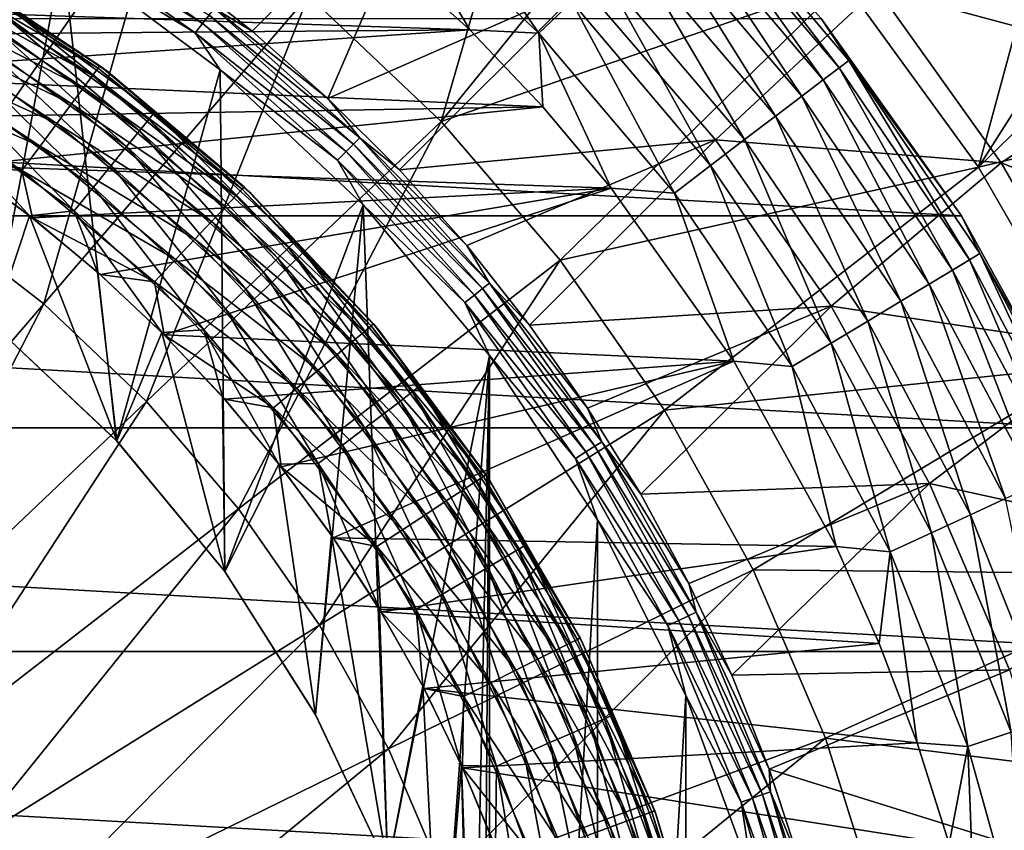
# Model space of a CAD drawing. Header units: metres. Extents: x -99 to 99, y -314 to 25.
# Tile 281 of 303: x 84.71 to 93.83, y 4.95 to 12.46. Entities that reach past the tile are written whole.
import ezdxf

# ---------------------------------------------------------------- set-up
doc = ezdxf.new("R2010")
doc.units = ezdxf.units.M
doc.layers.add('solid_K2442E1000C35', color=7, linetype='CONTINUOUS')

msp = doc.modelspace()

# ---------------------------------------------------------------- linework, layer by layer
at = {"layer": 'solid_K2442E1000C35'}
for points in [[(89.568428, 14.80379, 105.735435), (87.388405, 12.683472, 106.922951), (88.615707, 11.516836, 106.922951)], [(90.932831, 14.372045, 105.46331), (89.568428, 14.80379, 105.735435), (88.615707, 11.516836, 106.922951)], [(86.04937, 13.719959, 106.922951), (84.61235, 14.61566, 106.922951), (83.89888, 10.630264, 108.093414)], [(92.349892, 12.805731, 105.459549), (90.932831, 14.372045, 105.46331), (88.615707, 11.516836, 106.922951)], [(88.572563, 14.062857, 67.748955), (86.865761, 12.353462, 61.214134), (86.129936, 12.935276, 61.214134)], [(88.572563, 14.062857, 67.748955), (87.566505, 11.729849, 61.214134), (86.865761, 12.353462, 61.214134)], [(88.572563, 14.062857, 67.748955), (89.933342, 12.769343, 67.748955), (87.566505, 11.729849, 61.214134)], [(83.533257, 13.994102, 60.900002), (85.110855, 13.082615, 60.900002), (84.467812, 9.6314, 60.900002)], [(88.383072, 13.989836, -0.150918), (88.110306, 13.668706, -0.037981), (89.520088, 12.333285, -0.037981)], [(89.825981, 12.62304, -0.150918), (88.383072, 13.989836, -0.150918), (89.520088, 12.333285, -0.037981)], [(93.903534, 13.850368, 81.179062), (95.188774, 12.061819, 81.183411), (92.654251, 12.744059, 74.414452)], [(86.04937, 13.719959, 106.922951), (83.89888, 10.630264, 108.093414), (84.936363, 9.827191, 108.093414)], [(87.388405, 12.683472, 106.922951), (86.04937, 13.719959, 106.922951), (84.936363, 9.827191, 108.093414)], [(90.992722, 13.728233, -2.068888), (90.911102, 13.650921, -1.64741), (92.302544, 12.012784, -1.64741)], [(92.392044, 12.080819, -2.068888), (92.136627, 12.469796, -2.5), (90.992722, 13.728233, -2.068888)], [(92.392044, 12.080819, -2.068888), (90.992722, 13.728233, -2.068888), (92.302544, 12.012784, -1.64741)], [(94.303764, 13.715619, 104.464394), (92.349892, 12.805731, 105.459549), (93.593513, 11.091327, 105.459549)], [(95.206985, 13.634021, 104.118866), (94.303764, 13.715619, 104.464394), (93.593513, 11.091327, 105.459549)], [(88.883133, 12.365596), (87.419357, 13.675434), (81.291344, 12.621129)], [(88.110306, 13.668706, -0.037981), (87.419357, 13.675434), (88.883133, 12.365596)], [(89.520088, 12.333285, -0.037981), (88.110306, 13.668706, -0.037981), (88.883133, 12.365596)], [(90.911102, 13.650921, -1.64741), (90.777542, 13.524404, -1.25189), (92.15609, 11.901449, -1.25189)], [(92.302544, 12.012784, -1.64741), (90.911102, 13.650921, -1.64741), (92.15609, 11.901449, -1.25189)], [(96.168594, 13.590055, 103.714195), (95.206985, 13.634021, 104.118866), (93.593513, 11.091327, 105.459549)], [(97.204048, 11.953486, 103.714195), (96.168594, 13.590055, 103.714195), (93.593513, 11.091327, 105.459549)], [(90.777542, 13.524404, -1.25189), (90.5961, 13.352532, -0.894368), (91.95713, 11.750203, -0.894368)], [(92.15609, 11.901449, -1.25189), (90.777542, 13.524404, -1.25189), (91.95713, 11.750203, -0.894368)], [(84.954689, 13.455564, 60.955631), (86.408073, 12.424333, 60.955631), (84.895454, 13.361295, 60.914093)], [(86.469421, 12.501255, 61.022266), (86.408073, 12.424333, 60.955631), (84.954689, 13.455564, 60.955631)], [(84.895454, 13.361295, 60.914093), (86.338661, 12.337289, 60.914093), (85.110855, 13.082615, 60.900002)], [(86.408073, 12.424333, 60.955631), (86.338661, 12.337289, 60.914093), (84.895454, 13.361295, 60.914093)], [(90.5961, 13.352532, -0.894368), (90.372299, 13.140542, -0.585731), (91.711723, 11.563652, -0.585731)], [(91.95713, 11.750203, -0.894368), (90.5961, 13.352532, -0.894368), (91.711723, 11.563652, -0.585731)], [(90.372299, 13.140542, -0.585731), (90.112961, 12.894884, -0.335373), (91.427345, 11.347474, -0.335373)], [(91.711723, 11.563652, -0.585731), (90.372299, 13.140542, -0.585731), (91.427345, 11.347474, -0.335373)], [(85.110855, 13.082615, 60.900002), (85.612099, 8.556839, 60.900002), (84.467812, 9.6314, 60.900002)], [(85.110855, 13.082615, 60.900002), (86.571686, 11.994281, 60.900002), (85.612099, 8.556839, 60.900002)], [(86.338661, 12.337289, 60.914093), (86.571686, 11.994281, 60.900002), (85.110855, 13.082615, 60.900002)], [(83.985588, 12.965421, 1.207365), (85.44017, 12.008729, 1.207365), (83.942856, 12.8914, 0.925703)], [(83.985588, 12.965421, 1.207365), (84, 12.990381, 1.5), (85.457382, 12.031848, 1.5)], [(83.985588, 12.965421, 1.207365), (85.457382, 12.031848, 1.5), (85.44017, 12.008729, 1.207365)], [(84.097511, 12.933591, 58), (85.457382, 12.031848, 1.5), (84, 12.990381, 1.5)], [(83.942856, 12.8914, 0.925703), (85.38913, 11.94017, 0.925703), (83.873436, 12.771171, 0.666155)], [(85.44017, 12.008729, 1.207365), (85.38913, 11.94017, 0.925703), (83.942856, 12.8914, 0.925703)], [(84.097511, 12.933591, 58), (85.537636, 11.97168, 58), (85.457382, 12.031848, 1.5)], [(84.529228, 12.636376, 58.290897), (85.537636, 11.97168, 58), (84.097511, 12.933591, 58)], [(86.519226, 12.563711, 61.110237), (86.129936, 12.935276, 61.214134), (86.865761, 12.353462, 61.214134)], [(90.112961, 12.894884, -0.335373), (89.825981, 12.62304, -0.150918), (91.112656, 11.108252, -0.150918)], [(91.427345, 11.347474, -0.335373), (90.112961, 12.894884, -0.335373), (91.112656, 11.108252, -0.150918)], [(83.873436, 12.771171, 0.666155), (85.306221, 11.828812, 0.666155), (83.780014, 12.609361, 0.438715)], [(85.38913, 11.94017, 0.925703), (85.306221, 11.828812, 0.666155), (83.873436, 12.771171, 0.666155)], [(89.933342, 12.769343, 67.748955), (88.229813, 11.066545, 61.214134), (87.566505, 11.729849, 61.214134)], [(89.933342, 12.769343, 67.748955), (91.156273, 11.344799, 67.748955), (88.229813, 11.066545, 61.214134)], [(92.349892, 12.805731, 105.459549), (88.615707, 11.516836, 106.922951), (89.718681, 10.232021, 106.922951)], [(93.593513, 11.091327, 105.459549), (92.349892, 12.805731, 105.459549), (89.718681, 10.232021, 106.922951)], [(92.654251, 12.744059, 74.414452), (91.156273, 11.344799, 67.748955), (89.933342, 12.769343, 67.748955)], [(87.388405, 12.683472, 106.922951), (84.936363, 9.827191, 108.093414), (85.887283, 8.923278, 108.093414)], [(88.615707, 11.516836, 106.922951), (87.388405, 12.683472, 106.922951), (85.887283, 8.923278, 108.093414)], [(92.654251, 12.744059, 74.414452), (93.803917, 11.133076, 74.414452), (91.156273, 11.344799, 67.748955)], [(95.188774, 12.061819, 81.183411), (93.803917, 11.133076, 74.414452), (92.654251, 12.744059, 74.414452)], [(88.883133, 12.365596), (81.291344, 12.621129), (82.045319, 12.308506)], [(83.780014, 12.609361, 0.438715), (85.194649, 11.678942, 0.438715), (83.666191, 12.412201, 0.252141)], [(85.306221, 11.828812, 0.666155), (85.194649, 11.678942, 0.438715), (83.780014, 12.609361, 0.438715)], [(84.483566, 12.564517, 58.572662), (85.909599, 11.535333, 58.572662), (84.529228, 12.636376, 58.290897)], [(84.529228, 12.636376, 58.290897), (85.963417, 11.601306, 58.290897), (85.537636, 11.97168, 58)], [(85.909599, 11.535333, 58.572662), (85.963417, 11.601306, 58.290897), (84.529228, 12.636376, 58.290897)], [(89.825981, 12.62304, -0.150918), (89.520088, 12.333285, -0.037981), (90.777229, 10.853268, -0.037981)], [(91.112656, 11.108252, -0.150918), (89.825981, 12.62304, -0.150918), (90.777229, 10.853268, -0.037981)], [(84.409279, 12.447599, 58.832375), (85.822037, 11.427992, 58.832375), (84.483566, 12.564517, 58.572662)], [(85.822037, 11.427992, 58.832375), (85.909599, 11.535333, 58.572662), (84.483566, 12.564517, 58.572662)], [(86.469421, 12.501255, 61.022266), (87.806427, 11.306429, 61.022266), (86.408073, 12.424333, 60.955631)], [(86.519226, 12.563711, 61.110237), (87.862915, 11.362916, 61.110237), (86.469421, 12.501255, 61.022266)], [(87.862915, 11.362916, 61.110237), (87.806427, 11.306429, 61.022266), (86.469421, 12.501255, 61.022266)], [(86.519226, 12.563711, 61.110237), (86.865761, 12.353462, 61.214134), (87.566505, 11.729849, 61.214134)], [(86.519226, 12.563711, 61.110237), (87.566505, 11.729849, 61.214134), (87.862915, 11.362916, 61.110237)], [(59.565697, 10.640945, -4), (60.863178, 12.469543, -4), (93.434303, 10.640945, -4)], [(60.863178, 12.469543, -4), (92.136826, 12.469543, -4), (93.434303, 10.640945, -4)], [(83.666191, 12.412201, 0.252141), (85.058701, 11.496331, 0.252141), (83.536331, 12.187284, 0.113618)], [(85.194649, 11.678942, 0.438715), (85.058701, 11.496331, 0.252141), (83.666191, 12.412201, 0.252141)], [(84.309219, 12.290126, 59.060036), (85.704102, 11.283418, 59.060036), (84.409279, 12.447599, 58.832375)], [(85.704102, 11.283418, 59.060036), (85.822037, 11.427992, 58.832375), (84.409279, 12.447599, 58.832375)], [(86.408073, 12.424333, 60.955631), (87.736862, 11.236858, 60.955631), (86.338661, 12.337289, 60.914093)], [(87.806427, 11.306429, 61.022266), (87.736862, 11.236858, 60.955631), (86.408073, 12.424333, 60.955631)], [(92.136627, 12.469796, -2.5), (93.434486, 10.640641, -2.5), (92.136826, 12.469543, -4)], [(92.392044, 12.080819, -2.068888), (93.434486, 10.640641, -2.5), (92.136627, 12.469796, -2.5)], [(93.434486, 10.640641, -2.5), (93.434303, 10.640945, -4), (92.136826, 12.469543, -4)], [(88.883133, 12.365596), (82.045319, 12.308506), (82.77903, 11.950884)], [(89.557762, 11.650953), (88.883133, 12.365596), (82.77903, 11.950884)], [(86.338661, 12.337289, 60.914093), (87.658134, 11.158134, 60.914093), (86.571686, 11.994281, 60.900002)], [(87.736862, 11.236858, 60.955631), (87.658134, 11.158134, 60.914093), (86.338661, 12.337289, 60.914093)], [(89.520088, 12.333285, -0.037981), (88.883133, 12.365596), (89.557762, 11.650953)], [(89.520088, 12.333285, -0.037981), (89.557762, 11.650953), (90.191238, 10.899543)], [(90.777229, 10.853268, -0.037981), (89.520088, 12.333285, -0.037981), (90.191238, 10.899543)], [(84.187241, 12.09816, 59.246876), (85.560341, 11.107176, 59.246876), (84.309219, 12.290126, 59.060036)], [(85.560341, 11.107176, 59.246876), (85.704102, 11.283418, 59.060036), (84.309219, 12.290126, 59.060036)], [(83.536331, 12.187284, 0.113618), (84.90361, 11.288011, 0.113618), (83.395454, 11.943272, 0.028478)], [(85.058701, 11.496331, 0.252141), (84.90361, 11.288011, 0.113618), (83.536331, 12.187284, 0.113618)], [(84.048042, 11.879093, 59.385708), (85.396286, 10.906054, 59.385708), (84.187241, 12.09816, 59.246876)], [(85.396286, 10.906054, 59.385708), (85.560341, 11.107176, 59.246876), (84.187241, 12.09816, 59.246876)], [(92.392044, 12.080819, -2.068888), (92.302544, 12.012784, -1.64741), (93.50872, 10.233809, -1.64741)], [(93.605049, 10.291769, -2.068888), (93.434486, 10.640641, -2.5), (92.392044, 12.080819, -2.068888)], [(93.605049, 10.291769, -2.068888), (92.392044, 12.080819, -2.068888), (93.50872, 10.233809, -1.64741)], [(95.188774, 12.061819, 81.183411), (96.29026, 10.153987, 81.183411), (93.803917, 11.133076, 74.414452)], [(89.557762, 11.650953), (82.77903, 11.950884), (83.489777, 11.549583)], [(85.44017, 12.008729, 1.207365), (86.773842, 10.88964, 1.207365), (85.38913, 11.94017, 0.925703)], [(85.44017, 12.008729, 1.207365), (85.457382, 12.031848, 1.5), (86.793625, 10.910604, 1.5)], [(85.44017, 12.008729, 1.207365), (86.793625, 10.910604, 1.5), (86.773842, 10.88964, 1.207365)], [(85.537636, 11.97168, 58), (86.793625, 10.910604, 1.5), (85.457382, 12.031848, 1.5)], [(85.537636, 11.97168, 58), (86.857292, 10.850186, 58), (86.793625, 10.910604, 1.5)], [(85.963417, 11.601306, 58.290897), (86.857292, 10.850186, 58), (85.537636, 11.97168, 58)], [(86.571686, 11.994281, 60.900002), (86.612694, 7.347335, 60.900002), (85.612099, 8.556839, 60.900002)], [(86.571686, 11.994281, 60.900002), (87.896034, 10.743937, 60.900002), (86.612694, 7.347335, 60.900002)], [(87.658134, 11.158134, 60.914093), (87.896034, 10.743937, 60.900002), (86.571686, 11.994281, 60.900002)], [(92.302544, 12.012784, -1.64741), (92.15609, 11.901449, -1.25189), (93.351082, 10.138961, -1.25189)], [(93.50872, 10.233809, -1.64741), (92.302544, 12.012784, -1.64741), (93.351082, 10.138961, -1.25189)], [(97.204048, 11.953486, 103.714195), (93.593513, 11.091327, 105.459549), (94.652466, 9.257094, 105.459549)], [(83.395454, 11.943272, 0.028478), (84.735359, 11.062002, 0.028478), (83.489777, 11.549583)], [(84.90361, 11.288011, 0.113618), (84.735359, 11.062002, 0.028478), (83.395454, 11.943272, 0.028478)], [(84.048042, 11.879093, 59.385708), (83.896988, 11.641362, 59.47118), (85.218246, 10.687795, 59.47118)], [(84.048042, 11.879093, 59.385708), (85.218246, 10.687795, 59.47118), (85.396286, 10.906054, 59.385708)], [(85.38913, 11.94017, 0.925703), (86.715195, 10.827471, 0.925703), (85.306221, 11.828812, 0.666155)], [(86.773842, 10.88964, 1.207365), (86.715195, 10.827471, 0.925703), (85.38913, 11.94017, 0.925703)], [(92.15609, 11.901449, -1.25189), (91.95713, 11.750203, -0.894368), (93.13694, 10.010114, -0.894368)], [(93.351082, 10.138961, -1.25189), (92.15609, 11.901449, -1.25189), (93.13694, 10.010114, -0.894368)], [(85.306221, 11.828812, 0.666155), (86.619919, 10.72649, 0.666155), (85.194649, 11.678942, 0.438715)], [(86.715195, 10.827471, 0.925703), (86.619919, 10.72649, 0.666155), (85.306221, 11.828812, 0.666155)], [(85.194649, 11.678942, 0.438715), (86.491699, 10.590586, 0.438715), (85.058701, 11.496331, 0.252141)], [(86.619919, 10.72649, 0.666155), (86.491699, 10.590586, 0.438715), (85.194649, 11.678942, 0.438715)], [(87.862915, 11.362916, 61.110237), (87.566505, 11.729849, 61.214134), (88.229813, 11.066545, 61.214134)], [(91.95713, 11.750203, -0.894368), (91.711723, 11.563652, -0.585731), (92.872803, 9.851189, -0.585731)], [(93.13694, 10.010114, -0.894368), (91.95713, 11.750203, -0.894368), (92.872803, 9.851189, -0.585731)], [(89.557762, 11.650953), (83.489777, 11.549583), (84.174942, 11.106088)], [(83.896988, 11.641362, 59.47118), (84.145447, 11.126414, 59.5), (84.804695, 10.643396, 59.5)], [(85.218246, 10.687795, 59.47118), (83.896988, 11.641362, 59.47118), (84.804695, 10.643396, 59.5)], [(90.191238, 10.899543), (89.557762, 11.650953), (84.174942, 11.106088)], [(85.909599, 11.535333, 58.572662), (87.204308, 10.345158, 58.572662), (85.963417, 11.601306, 58.290897)], [(85.963417, 11.601306, 58.290897), (87.265526, 10.404324, 58.290897), (86.857292, 10.850186, 58)], [(87.204308, 10.345158, 58.572662), (87.265526, 10.404324, 58.290897), (85.963417, 11.601306, 58.290897)], [(84.735359, 11.062002, 0.028478), (84.174942, 11.106088), (83.489777, 11.549583)], [(85.058701, 11.496331, 0.252141), (86.335472, 10.424993, 0.252141), (84.90361, 11.288011, 0.113618)], [(86.491699, 10.590586, 0.438715), (86.335472, 10.424993, 0.252141), (85.058701, 11.496331, 0.252141)], [(85.822037, 11.427992, 58.832375), (87.104698, 10.248892, 58.832375), (85.909599, 11.535333, 58.572662)], [(88.615707, 11.516836, 106.922951), (85.887283, 8.923278, 108.093414), (86.741875, 7.9278, 108.093414)], [(87.104698, 10.248892, 58.832375), (87.204308, 10.345158, 58.572662), (85.909599, 11.535333, 58.572662)], [(89.718681, 10.232021, 106.922951), (88.615707, 11.516836, 106.922951), (86.741875, 7.9278, 108.093414)], [(91.711723, 11.563652, -0.585731), (91.427345, 11.347474, -0.335373), (92.566719, 9.667025, -0.335373)], [(92.872803, 9.851189, -0.585731), (91.711723, 11.563652, -0.585731), (92.566719, 9.667025, -0.335373)], [(85.704102, 11.283418, 59.060036), (86.970535, 10.119234, 59.060036), (85.822037, 11.427992, 58.832375)], [(86.970535, 10.119234, 59.060036), (87.104698, 10.248892, 58.832375), (85.822037, 11.427992, 58.832375)], [(87.806427, 11.306429, 61.022266), (89.001251, 9.969419, 61.022266), (87.736862, 11.236858, 60.955631)], [(87.862915, 11.362916, 61.110237), (89.063713, 10.019225, 61.110237), (87.806427, 11.306429, 61.022266)], [(89.063713, 10.019225, 61.110237), (89.001251, 9.969419, 61.022266), (87.806427, 11.306429, 61.022266)], [(87.862915, 11.362916, 61.110237), (88.229813, 11.066545, 61.214134), (88.853432, 10.365794, 61.214134)], [(87.862915, 11.362916, 61.110237), (88.853432, 10.365794, 61.214134), (89.063713, 10.019225, 61.110237)], [(91.156273, 11.344799, 67.748955), (88.853432, 10.365794, 61.214134), (88.229813, 11.066545, 61.214134)], [(91.156273, 11.344799, 67.748955), (89.435249, 9.629967, 61.214134), (88.853432, 10.365794, 61.214134)], [(91.156273, 11.344799, 67.748955), (92.228813, 9.803843, 67.748955), (89.435249, 9.629967, 61.214134)], [(91.427345, 11.347474, -0.335373), (91.112656, 11.108252, -0.150918), (92.228004, 9.463228, -0.150918)], [(93.803917, 11.133076, 74.414452), (92.228813, 9.803843, 67.748955), (91.156273, 11.344799, 67.748955)], [(92.566719, 9.667025, -0.335373), (91.427345, 11.347474, -0.335373), (92.228004, 9.463228, -0.150918)], [(84.90361, 11.288011, 0.113618), (86.157249, 10.236085, 0.113618), (84.735359, 11.062002, 0.028478)], [(86.335472, 10.424993, 0.252141), (86.157249, 10.236085, 0.113618), (84.90361, 11.288011, 0.113618)], [(85.560341, 11.107176, 59.246876), (86.806992, 9.961176, 59.246876), (85.704102, 11.283418, 59.060036)], [(86.806992, 9.961176, 59.246876), (86.970535, 10.119234, 59.060036), (85.704102, 11.283418, 59.060036)], [(87.736862, 11.236858, 60.955631), (88.924332, 9.908074, 60.955631), (87.658134, 11.158134, 60.914093)], [(89.001251, 9.969419, 61.022266), (88.924332, 9.908074, 60.955631), (87.736862, 11.236858, 60.955631)], [(84.467545, 9.631625, 59.5), (84.804695, 10.643396, 59.5), (84.145447, 11.126414, 59.5)], [(87.658134, 11.158134, 60.914093), (88.837288, 9.838659, 60.914093), (87.896034, 10.743937, 60.900002)], [(88.924332, 9.908074, 60.955631), (88.837288, 9.838659, 60.914093), (87.658134, 11.158134, 60.914093)], [(93.803917, 11.133076, 74.414452), (94.793488, 9.419091, 74.414452), (92.228813, 9.803843, 67.748955)], [(96.29026, 10.153987, 81.183411), (94.793488, 9.419091, 74.414452), (93.803917, 11.133076, 74.414452)], [(84.735359, 11.062002, 0.028478), (84.832031, 10.622015), (84.174942, 11.106088)], [(90.191238, 10.899543), (84.174942, 11.106088), (84.832031, 10.622015)], [(84.735359, 11.062002, 0.028478), (85.96389, 10.031138, 0.028478), (84.832031, 10.622015)], [(86.157249, 10.236085, 0.113618), (85.96389, 10.031138, 0.028478), (84.735359, 11.062002, 0.028478)], [(85.396286, 10.906054, 59.385708), (86.620361, 9.780805, 59.385708), (85.560341, 11.107176, 59.246876)], [(86.620361, 9.780805, 59.385708), (86.806992, 9.961176, 59.246876), (85.560341, 11.107176, 59.246876)], [(93.593513, 11.091327, 105.459549), (89.718681, 10.232021, 106.922951), (90.68602, 8.842212, 106.922951)], [(94.652466, 9.257094, 105.459549), (93.593513, 11.091327, 105.459549), (90.68602, 8.842212, 106.922951)], [(91.112656, 11.108252, -0.150918), (90.777229, 10.853268, -0.037981), (91.866982, 9.246005, -0.037981)], [(92.228004, 9.463228, -0.150918), (91.112656, 11.108252, -0.150918), (91.866982, 9.246005, -0.037981)], [(90.191238, 10.899543), (84.832031, 10.622015), (85.45871, 10.099086)], [(85.396286, 10.906054, 59.385708), (85.218246, 10.687795, 59.47118), (86.417824, 9.585065, 59.47118)], [(85.396286, 10.906054, 59.385708), (86.417824, 9.585065, 59.47118), (86.620361, 9.780805, 59.385708)], [(90.191238, 10.899543), (85.45871, 10.099086), (86.052734, 9.539145)], [(91.326279, 9.296844), (90.191238, 10.899543), (86.052734, 9.539145)], [(86.773842, 10.88964, 1.207365), (87.96859, 9.623287, 1.207365), (86.715195, 10.827471, 0.925703)], [(86.773842, 10.88964, 1.207365), (86.793625, 10.910604, 1.5), (87.990669, 9.641814, 1.5)], [(86.773842, 10.88964, 1.207365), (87.990669, 9.641814, 1.5), (87.96859, 9.623287, 1.207365)], [(86.857292, 10.850186, 58), (87.990669, 9.641814, 1.5), (86.793625, 10.910604, 1.5)], [(90.777229, 10.853268, -0.037981), (90.191238, 10.899543), (91.326279, 9.296844)], [(91.866982, 9.246005, -0.037981), (90.777229, 10.853268, -0.037981), (91.326279, 9.296844)], [(86.715195, 10.827471, 0.925703), (87.903114, 9.568348, 0.925703), (86.619919, 10.72649, 0.666155)], [(87.96859, 9.623287, 1.207365), (87.903114, 9.568348, 0.925703), (86.715195, 10.827471, 0.925703)], [(86.857292, 10.850186, 58), (88.038879, 9.584063, 58), (87.990669, 9.641814, 1.5)], [(87.265526, 10.404324, 58.290897), (88.038879, 9.584063, 58), (86.857292, 10.850186, 58)], [(85.218246, 10.687795, 59.47118), (84.804695, 10.643396, 59.5), (85.433502, 10.121382, 59.5)], [(85.218246, 10.687795, 59.47118), (85.433502, 10.121382, 59.5), (86.029564, 9.56228, 59.5)], [(86.417824, 9.585065, 59.47118), (85.218246, 10.687795, 59.47118), (86.029564, 9.56228, 59.5)], [(86.619919, 10.72649, 0.666155), (87.796761, 9.47911, 0.666155), (86.491699, 10.590586, 0.438715)], [(87.896034, 10.743937, 60.900002), (87.453812, 6.021959, 60.900002), (86.612694, 7.347335, 60.900002)], [(87.903114, 9.568348, 0.925703), (87.796761, 9.47911, 0.666155), (86.619919, 10.72649, 0.666155)], [(87.896034, 10.743937, 60.900002), (88.122185, 4.601607, 60.900002), (87.453812, 6.021959, 60.900002)], [(87.896034, 10.743937, 60.900002), (89.066048, 9.348589, 60.900002), (88.122185, 4.601607, 60.900002)], [(88.837288, 9.838659, 60.914093), (89.066048, 9.348589, 60.900002), (87.896034, 10.743937, 60.900002)], [(58.480408, 8.677193, -4), (59.565697, 10.640945, -4), (94.519592, 8.677193, -4)], [(59.565697, 10.640945, -4), (93.434303, 10.640945, -4), (94.519592, 8.677193, -4)], [(84.936363, 9.827191, 108.093414), (83.89888, 10.630264, 108.093414), (82.431885, 6.909821, 108.963676)], [(84.467545, 9.631625, 59.5), (85.612389, 8.556534, 59.5), (84.804695, 10.643396, 59.5)], [(85.612389, 8.556534, 59.5), (85.433502, 10.121382, 59.5), (84.804695, 10.643396, 59.5)], [(85.96389, 10.031138, 0.028478), (85.45871, 10.099086), (84.832031, 10.622015)], [(86.491699, 10.590586, 0.438715), (87.653633, 9.35901, 0.438715), (86.335472, 10.424993, 0.252141)], [(87.796761, 9.47911, 0.666155), (87.653633, 9.35901, 0.438715), (86.491699, 10.590586, 0.438715)], [(94.519379, 8.677675, -2.5), (94.519592, 8.677193, -4), (93.434303, 10.640945, -4)], [(93.434486, 10.640641, -2.5), (94.519379, 8.677675, -2.5), (93.434303, 10.640945, -4)], [(93.605049, 10.291769, -2.068888), (94.519379, 8.677675, -2.5), (93.434486, 10.640641, -2.5)], [(86.335472, 10.424993, 0.252141), (87.47924, 9.212673, 0.252141), (86.157249, 10.236085, 0.113618)], [(87.653633, 9.35901, 0.438715), (87.47924, 9.212673, 0.252141), (86.335472, 10.424993, 0.252141)], [(87.204308, 10.345158, 58.572662), (88.349617, 9.010602, 58.572662), (87.265526, 10.404324, 58.290897)], [(87.265526, 10.404324, 58.290897), (88.417389, 9.062136, 58.290897), (88.038879, 9.584063, 58)], [(88.349617, 9.010602, 58.572662), (88.417389, 9.062136, 58.290897), (87.265526, 10.404324, 58.290897)], [(87.104698, 10.248892, 58.832375), (88.239349, 8.926755, 58.832375), (87.204308, 10.345158, 58.572662)], [(88.239349, 8.926755, 58.832375), (88.349617, 9.010602, 58.572662), (87.204308, 10.345158, 58.572662)], [(89.063713, 10.019225, 61.110237), (88.853432, 10.365794, 61.214134), (89.435249, 9.629967, 61.214134)], [(86.157249, 10.236085, 0.113618), (87.280289, 9.045734, 0.113618), (85.96389, 10.031138, 0.028478)], [(87.47924, 9.212673, 0.252141), (87.280289, 9.045734, 0.113618), (86.157249, 10.236085, 0.113618)], [(89.718681, 10.232021, 106.922951), (86.741875, 7.9278, 108.093414), (87.491364, 6.850972, 108.093414)], [(86.970535, 10.119234, 59.060036), (88.090843, 8.813823, 59.060036), (87.104698, 10.248892, 58.832375)], [(88.090843, 8.813823, 59.060036), (88.239349, 8.926755, 58.832375), (87.104698, 10.248892, 58.832375)], [(90.68602, 8.842212, 106.922951), (89.718681, 10.232021, 106.922951), (87.491364, 6.850972, 108.093414)], [(93.50872, 10.233809, -1.64741), (93.351082, 10.138961, -1.25189), (94.348518, 8.257604, -1.25189)], [(93.605049, 10.291769, -2.068888), (93.50872, 10.233809, -1.64741), (94.515488, 8.334851, -1.64741)], [(94.515488, 8.334851, -1.64741), (93.50872, 10.233809, -1.64741), (94.348518, 8.257604, -1.25189)], [(94.617516, 8.382056, -2.068888), (94.519379, 8.677675, -2.5), (93.605049, 10.291769, -2.068888)], [(94.617516, 8.382056, -2.068888), (93.605049, 10.291769, -2.068888), (94.515488, 8.334851, -1.64741)], [(85.612389, 8.556534, 59.5), (86.029564, 9.56228, 59.5), (85.433502, 10.121382, 59.5)], [(93.351082, 10.138961, -1.25189), (93.13694, 10.010114, -0.894368), (94.121696, 8.152664, -0.894368)], [(94.348518, 8.257604, -1.25189), (93.351082, 10.138961, -1.25189), (94.121696, 8.152664, -0.894368)], [(85.96389, 10.031138, 0.028478), (86.052734, 9.539145), (85.45871, 10.099086)], [(85.96389, 10.031138, 0.028478), (87.064445, 8.864621, 0.028478), (86.052734, 9.539145)], [(87.280289, 9.045734, 0.113618), (87.064445, 8.864621, 0.028478), (85.96389, 10.031138, 0.028478)], [(86.806992, 9.961176, 59.246876), (87.909798, 8.676155, 59.246876), (86.970535, 10.119234, 59.060036)], [(87.909798, 8.676155, 59.246876), (88.090843, 8.813823, 59.060036), (86.970535, 10.119234, 59.060036)], [(86.620361, 9.780805, 59.385708), (87.703194, 8.519052, 59.385708), (86.806992, 9.961176, 59.246876)], [(87.703194, 8.519052, 59.385708), (87.909798, 8.676155, 59.246876), (86.806992, 9.961176, 59.246876)], [(89.001251, 9.969419, 61.022266), (90.038872, 8.507036, 61.022266), (88.924332, 9.908074, 60.955631)], [(89.063713, 10.019225, 61.110237), (90.106514, 8.549537, 61.110237), (89.001251, 9.969419, 61.022266)], [(90.106514, 8.549537, 61.110237), (90.038872, 8.507036, 61.022266), (89.001251, 9.969419, 61.022266)], [(89.063713, 10.019225, 61.110237), (89.435249, 9.629967, 61.214134), (89.973305, 8.861551, 61.214134)], [(89.063713, 10.019225, 61.110237), (89.973305, 8.861551, 61.214134), (90.106514, 8.549537, 61.110237)], [(93.13694, 10.010114, -0.894368), (92.872803, 9.851189, -0.585731), (93.841927, 8.023229, -0.585731)], [(94.121696, 8.152664, -0.894368), (93.13694, 10.010114, -0.894368), (93.841927, 8.023229, -0.585731)], [(88.924332, 9.908074, 60.955631), (89.955566, 8.454691, 60.955631), (88.837288, 9.838659, 60.914093)], [(90.038872, 8.507036, 61.022266), (89.955566, 8.454691, 60.955631), (88.924332, 9.908074, 60.955631)], [(92.872803, 9.851189, -0.585731), (92.566719, 9.667025, -0.335373), (93.517723, 7.873238, -0.335373)], [(93.841927, 8.023229, -0.585731), (92.872803, 9.851189, -0.585731), (93.517723, 7.873238, -0.335373)], [(84.936363, 9.827191, 108.093414), (82.431885, 6.909821, 108.963676), (83.10051, 6.27425, 108.963676)], [(85.887283, 8.923278, 108.093414), (84.936363, 9.827191, 108.093414), (83.10051, 6.27425, 108.963676)], [(86.620361, 9.780805, 59.385708), (86.417824, 9.585065, 59.47118), (87.478989, 8.348563, 59.47118)], [(86.620361, 9.780805, 59.385708), (87.478989, 8.348563, 59.47118), (87.703194, 8.519052, 59.385708)], [(88.837288, 9.838659, 60.914093), (89.861298, 8.395458, 60.914093), (89.066048, 9.348589, 60.900002)], [(89.955566, 8.454691, 60.955631), (89.861298, 8.395458, 60.914093), (88.837288, 9.838659, 60.914093)], [(92.228813, 9.803843, 67.748955), (89.973305, 8.861551, 61.214134), (89.435249, 9.629967, 61.214134)], [(92.228813, 9.803843, 67.748955), (90.465767, 8.06315, 61.214134), (89.973305, 8.861551, 61.214134)], [(92.228813, 9.803843, 67.748955), (93.139946, 8.162285, 67.748955), (90.465767, 8.06315, 61.214134)], [(94.793488, 9.419091, 74.414452), (93.139946, 8.162285, 67.748955), (92.228813, 9.803843, 67.748955)], [(92.566719, 9.667025, -0.335373), (92.228004, 9.463228, -0.150918), (93.158966, 7.707258, -0.150918)], [(93.517723, 7.873238, -0.335373), (92.566719, 9.667025, -0.335373), (93.158966, 7.707258, -0.150918)], [(85.612099, 8.556839, 60.900002), (85.612389, 8.556534, 59.5), (84.467545, 9.631625, 59.5)], [(84.467812, 9.6314, 60.900002), (85.612099, 8.556839, 60.900002), (84.467545, 9.631625, 59.5)], [(86.417824, 9.585065, 59.47118), (86.029564, 9.56228, 59.5), (86.590706, 8.968142, 59.5)], [(86.417824, 9.585065, 59.47118), (86.590706, 8.968142, 59.5), (87.114861, 8.34114, 59.5)], [(87.478989, 8.348563, 59.47118), (86.417824, 9.585065, 59.47118), (87.114861, 8.34114, 59.5)], [(87.96859, 9.623287, 1.207365), (89.00824, 8.226797, 1.207365), (87.903114, 9.568348, 0.925703)], [(87.96859, 9.623287, 1.207365), (87.990669, 9.641814, 1.5), (89.032318, 8.242635, 1.5)], [(87.96859, 9.623287, 1.207365), (89.032318, 8.242635, 1.5), (89.00824, 8.226797, 1.207365)], [(88.038879, 9.584063, 58), (89.032318, 8.242635, 1.5), (87.990669, 9.641814, 1.5)], [(88.038879, 9.584063, 58), (89.066658, 8.190184, 58), (89.032318, 8.242635, 1.5)], [(88.417389, 9.062136, 58.290897), (89.066658, 8.190184, 58), (88.038879, 9.584063, 58)], [(85.612389, 8.556534, 59.5), (86.612473, 7.347654, 59.5), (86.029564, 9.56228, 59.5)], [(86.612473, 7.347654, 59.5), (86.590706, 8.968142, 59.5), (86.029564, 9.56228, 59.5)], [(87.064445, 8.864621, 0.028478), (86.611931, 8.944202), (86.052734, 9.539145)], [(91.326279, 9.296844), (86.052734, 9.539145), (86.611931, 8.944202)], [(87.903114, 9.568348, 0.925703), (88.936829, 8.17983, 0.925703), (87.796761, 9.47911, 0.666155)], [(89.00824, 8.226797, 1.207365), (88.936829, 8.17983, 0.925703), (87.903114, 9.568348, 0.925703)], [(87.796761, 9.47911, 0.666155), (88.820839, 8.103541, 0.666155), (87.653633, 9.35901, 0.438715)], [(88.936829, 8.17983, 0.925703), (88.820839, 8.103541, 0.666155), (87.796761, 9.47911, 0.666155)], [(92.228004, 9.463228, -0.150918), (91.866982, 9.246005, -0.037981), (92.776566, 7.530342, -0.037981)], [(93.158966, 7.707258, -0.150918), (92.228004, 9.463228, -0.150918), (92.776566, 7.530342, -0.037981)], [(94.793488, 9.419091, 74.414452), (95.613808, 7.617961, 74.414452), (93.139946, 8.162285, 67.748955)], [(87.653633, 9.35901, 0.438715), (88.664734, 8.00087, 0.438715), (87.47924, 9.212673, 0.252141)], [(88.820839, 8.103541, 0.666155), (88.664734, 8.00087, 0.438715), (87.653633, 9.35901, 0.438715)], [(89.066048, 9.348589, 60.900002), (88.607277, 3.108675, 60.900002), (88.122185, 4.601607, 60.900002)], [(89.066048, 9.348589, 60.900002), (88.901428, 1.566701, 60.900002), (88.607277, 3.108675, 60.900002)], [(89.066048, 9.348589, 60.900002), (89, 0, 60.900002), (88.901428, 1.566701, 60.900002)], [(89.066048, 9.348589, 60.900002), (89.066078, -9.348551, 60.900002), (89, 0, 60.900002)], [(89.066048, 9.348589, 60.900002), (90.066063, 7.827118, 60.900002), (89.066078, -9.348551, 60.900002)], [(89.861298, 8.395458, 60.914093), (90.066063, 7.827118, 60.900002), (89.066048, 9.348589, 60.900002)], [(91.326279, 9.296844), (86.611931, 8.944202), (87.134125, 8.316573)], [(91.326279, 9.296844), (87.134125, 8.316573), (87.617256, 7.658755)], [(87.47924, 9.212673, 0.252141), (88.474525, 7.875769, 0.252141), (87.280289, 9.045734, 0.113618)], [(88.664734, 8.00087, 0.438715), (88.474525, 7.875769, 0.252141), (87.47924, 9.212673, 0.252141)], [(92.274162, 7.577987), (91.326279, 9.296844), (87.617256, 7.658755)], [(94.652466, 9.257094, 105.459549), (90.68602, 8.842212, 106.922951), (91.507782, 7.36167, 106.922951)], [(91.866982, 9.246005, -0.037981), (91.326279, 9.296844), (92.274162, 7.577987)], [(95.515297, 7.322851, 105.459549), (94.652466, 9.257094, 105.459549), (91.507782, 7.36167, 106.922951)], [(92.776566, 7.530342, -0.037981), (91.866982, 9.246005, -0.037981), (92.274162, 7.577987)], [(87.280289, 9.045734, 0.113618), (88.257538, 7.733056, 0.113618), (87.064445, 8.864621, 0.028478)], [(88.474525, 7.875769, 0.252141), (88.257538, 7.733056, 0.113618), (87.280289, 9.045734, 0.113618)], [(88.349617, 9.010602, 58.572662), (89.329559, 7.550292, 58.572662), (88.417389, 9.062136, 58.290897)], [(88.417389, 9.062136, 58.290897), (89.402931, 7.593473, 58.290897), (89.066658, 8.190184, 58)], [(89.329559, 7.550292, 58.572662), (89.402931, 7.593473, 58.290897), (88.417389, 9.062136, 58.290897)], [(86.612473, 7.347654, 59.5), (87.114861, 8.34114, 59.5), (86.590706, 8.968142, 59.5)], [(87.064445, 8.864621, 0.028478), (87.134125, 8.316573), (86.611931, 8.944202)], [(88.239349, 8.926755, 58.832375), (89.210175, 7.480033, 58.832375), (88.349617, 9.010602, 58.572662)], [(89.210175, 7.480033, 58.832375), (89.329559, 7.550292, 58.572662), (88.349617, 9.010602, 58.572662)], [(85.887283, 8.923278, 108.093414), (83.10051, 6.27425, 108.963676), (83.701401, 5.574296, 108.963676)], [(86.741875, 7.9278, 108.093414), (85.887283, 8.923278, 108.093414), (83.701401, 5.574296, 108.963676)], [(87.064445, 8.864621, 0.028478), (88.022133, 7.578225, 0.028478), (87.134125, 8.316573)], [(88.257538, 7.733056, 0.113618), (88.022133, 7.578225, 0.028478), (87.064445, 8.864621, 0.028478)], [(88.090843, 8.813823, 59.060036), (89.049377, 7.385404, 59.060036), (88.239349, 8.926755, 58.832375)], [(89.049377, 7.385404, 59.060036), (89.210175, 7.480033, 58.832375), (88.239349, 8.926755, 58.832375)], [(90.106514, 8.549537, 61.110237), (89.973305, 8.861551, 61.214134), (90.465767, 8.06315, 61.214134)], [(90.68602, 8.842212, 106.922951), (87.491364, 6.850972, 108.093414), (88.128075, 5.703843, 108.093414)], [(87.909798, 8.676155, 59.246876), (88.853363, 7.270047, 59.246876), (88.090843, 8.813823, 59.060036)], [(88.853363, 7.270047, 59.246876), (89.049377, 7.385404, 59.060036), (88.090843, 8.813823, 59.060036)], [(91.507782, 7.36167, 106.922951), (90.68602, 8.842212, 106.922951), (88.128075, 5.703843, 108.093414)], [(57.62252, 6.606075, -4), (58.480408, 8.677193, -4), (95.37748, 6.606075, -4)], [(58.480408, 8.677193, -4), (94.519592, 8.677193, -4), (95.37748, 6.606075, -4)], [(87.703194, 8.519052, 59.385708), (88.629677, 7.138404, 59.385708), (87.909798, 8.676155, 59.246876)], [(88.629677, 7.138404, 59.385708), (88.853363, 7.270047, 59.246876), (87.909798, 8.676155, 59.246876)], [(85.612099, 8.556839, 60.900002), (86.612694, 7.347335, 60.900002), (85.612389, 8.556534, 59.5)], [(86.612694, 7.347335, 60.900002), (86.612473, 7.347654, 59.5), (85.612389, 8.556534, 59.5)], [(87.703194, 8.519052, 59.385708), (87.478989, 8.348563, 59.47118), (88.386932, 6.995546, 59.47118)], [(87.703194, 8.519052, 59.385708), (88.386932, 6.995546, 59.47118), (88.629677, 7.138404, 59.385708)], [(90.038872, 8.507036, 61.022266), (90.906227, 6.937673, 61.022266), (89.955566, 8.454691, 60.955631)], [(90.106514, 8.549537, 61.110237), (90.978203, 6.972333, 61.110237), (90.038872, 8.507036, 61.022266)], [(90.978203, 6.972333, 61.110237), (90.906227, 6.937673, 61.022266), (90.038872, 8.507036, 61.022266)], [(90.106514, 8.549537, 61.110237), (90.465767, 8.06315, 61.214134), (90.910973, 7.237468, 61.214134)], [(90.106514, 8.549537, 61.110237), (90.910973, 7.237468, 61.214134), (90.978203, 6.972333, 61.110237)], [(89.955566, 8.454691, 60.955631), (90.817581, 6.894984, 60.955631), (89.861298, 8.395458, 60.914093)], [(89.861298, 8.395458, 60.914093), (90.717278, 6.846679, 60.914093), (90.066063, 7.827118, 60.900002)], [(90.817581, 6.894984, 60.955631), (90.717278, 6.846679, 60.914093), (89.861298, 8.395458, 60.914093)], [(90.906227, 6.937673, 61.022266), (90.817581, 6.894984, 60.955631), (89.955566, 8.454691, 60.955631)], [(86.612473, 7.347654, 59.5), (87.454086, 6.021438, 59.5), (87.114861, 8.34114, 59.5)], [(87.478989, 8.348563, 59.47118), (87.114861, 8.34114, 59.5), (87.600121, 7.683566, 59.5)], [(87.454086, 6.021438, 59.5), (87.600121, 7.683566, 59.5), (87.114861, 8.34114, 59.5)], [(88.022133, 7.578225, 0.028478), (87.617256, 7.658755), (87.134125, 8.316573)], [(87.478989, 8.348563, 59.47118), (87.600121, 7.683566, 59.5), (88.044708, 6.997825, 59.5)], [(88.386932, 6.995546, 59.47118), (87.478989, 8.348563, 59.47118), (88.044708, 6.997825, 59.5)], [(89.00824, 8.226797, 1.207365), (89.878731, 6.719052, 1.207365), (88.936829, 8.17983, 0.925703)], [(89.00824, 8.226797, 1.207365), (89.032318, 8.242635, 1.5), (89.904488, 6.731987, 1.5)], [(89.00824, 8.226797, 1.207365), (89.904488, 6.731987, 1.5), (89.878731, 6.719052, 1.207365)], [(89.066658, 8.190184, 58), (89.904488, 6.731987, 1.5), (89.032318, 8.242635, 1.5)], [(88.936829, 8.17983, 0.925703), (89.802353, 6.680693, 0.925703), (88.820839, 8.103541, 0.666155)], [(89.878731, 6.719052, 1.207365), (89.802353, 6.680693, 0.925703), (88.936829, 8.17983, 0.925703)], [(89.066658, 8.190184, 58), (89.926926, 6.68713, 58), (89.904488, 6.731987, 1.5)], [(89.402931, 7.593473, 58.290897), (89.926926, 6.68713, 58), (89.066658, 8.190184, 58)], [(93.139946, 8.162285, 67.748955), (90.910973, 7.237468, 61.214134), (90.465767, 8.06315, 61.214134)], [(93.139946, 8.162285, 67.748955), (91.307411, 6.387298, 61.214134), (90.910973, 7.237468, 61.214134)], [(93.139946, 8.162285, 67.748955), (93.880341, 6.436971, 67.748955), (91.307411, 6.387298, 61.214134)], [(95.613808, 7.617961, 74.414452), (93.880341, 6.436971, 67.748955), (93.139946, 8.162285, 67.748955)], [(88.820839, 8.103541, 0.666155), (89.678291, 6.618386, 0.666155), (88.664734, 8.00087, 0.438715)], [(89.802353, 6.680693, 0.925703), (89.678291, 6.618386, 0.666155), (88.820839, 8.103541, 0.666155)], [(88.664734, 8.00087, 0.438715), (89.511322, 6.534532, 0.438715), (88.474525, 7.875769, 0.252141)], [(89.678291, 6.618386, 0.666155), (89.511322, 6.534532, 0.438715), (88.664734, 8.00087, 0.438715)], [(93.841927, 8.023229, -0.585731), (93.517723, 7.873238, -0.335373), (94.269211, 5.987145, -0.335373)], [(86.741875, 7.9278, 108.093414), (83.701401, 5.574296, 108.963676), (84.228394, 4.817143, 108.963676)], [(87.491364, 6.850972, 108.093414), (86.741875, 7.9278, 108.093414), (84.228394, 4.817143, 108.963676)], [(88.474525, 7.875769, 0.252141), (89.307877, 6.432358, 0.252141), (88.257538, 7.733056, 0.113618)], [(89.511322, 6.534532, 0.438715), (89.307877, 6.432358, 0.252141), (88.474525, 7.875769, 0.252141)], [(93.517723, 7.873238, -0.335373), (93.158966, 7.707258, -0.150918), (93.894608, 5.860927, -0.150918)], [(94.269211, 5.987145, -0.335373), (93.517723, 7.873238, -0.335373), (93.894608, 5.860927, -0.150918)], [(90.066063, 7.827118, 60.900002), (90.066086, -7.827075, 60.900002), (89.066078, -9.348551, 60.900002)], [(90.066063, 7.827118, 60.900002), (90.88266, 6.200073, 60.900002), (90.066086, -7.827075, 60.900002)], [(90.717278, 6.846679, 60.914093), (90.88266, 6.200073, 60.900002), (90.066063, 7.827118, 60.900002)], [(87.454086, 6.021438, 59.5), (88.122032, 4.601954, 59.5), (87.600121, 7.683566, 59.5)], [(88.122032, 4.601954, 59.5), (88.044708, 6.997825, 59.5), (87.600121, 7.683566, 59.5)], [(88.257538, 7.733056, 0.113618), (89.07579, 6.3158, 0.113618), (88.022133, 7.578225, 0.028478)], [(89.307877, 6.432358, 0.252141), (89.07579, 6.3158, 0.113618), (88.257538, 7.733056, 0.113618)], [(93.158966, 7.707258, -0.150918), (92.776566, 7.530342, -0.037981), (93.495323, 5.726392, -0.037981)], [(93.894608, 5.860927, -0.150918), (93.158966, 7.707258, -0.150918), (93.495323, 5.726392, -0.037981)], [(88.022133, 7.578225, 0.028478), (88.059532, 6.973317), (87.617256, 7.658755)], [(92.274162, 7.577987), (87.617256, 7.658755), (88.059532, 6.973317)], [(88.022133, 7.578225, 0.028478), (88.823997, 6.189345, 0.028478), (88.059532, 6.973317)], [(89.07579, 6.3158, 0.113618), (88.823997, 6.189345, 0.028478), (88.022133, 7.578225, 0.028478)], [(92.674606, 6.680708), (92.274162, 7.577987), (88.059532, 6.973317)], [(89.329559, 7.550292, 58.572662), (90.13044, 5.984607, 58.572662), (89.402931, 7.593473, 58.290897)], [(89.402931, 7.593473, 58.290897), (90.208397, 6.018834, 58.290897), (89.926926, 6.68713, 58)], [(90.13044, 5.984607, 58.572662), (90.208397, 6.018834, 58.290897), (89.402931, 7.593473, 58.290897)], [(92.776566, 7.530342, -0.037981), (92.274162, 7.577987), (92.674606, 6.680708)], [(89.049377, 7.385404, 59.060036), (89.832771, 5.853911, 59.060036), (89.210175, 7.480033, 58.832375)], [(89.210175, 7.480033, 58.832375), (90.003601, 5.928918, 58.832375), (89.329559, 7.550292, 58.572662)], [(89.832771, 5.853911, 59.060036), (90.003601, 5.928918, 58.832375), (89.210175, 7.480033, 58.832375)], [(90.003601, 5.928918, 58.832375), (90.13044, 5.984607, 58.572662), (89.329559, 7.550292, 58.572662)], [(92.776566, 7.530342, -0.037981), (92.674606, 6.680708), (93.02433, 5.761607)], [(93.495323, 5.726392, -0.037981), (92.776566, 7.530342, -0.037981), (93.02433, 5.761607)], [(87.453812, 6.021959, 60.900002), (87.454086, 6.021438, 59.5), (86.612473, 7.347654, 59.5)], [(86.612694, 7.347335, 60.900002), (87.453812, 6.021959, 60.900002), (86.612473, 7.347654, 59.5)], [(91.507782, 7.36167, 106.922951), (88.128075, 5.703843, 108.093414), (88.645462, 4.498186, 108.093414)], [(92.175552, 5.805587, 106.922951), (91.507782, 7.36167, 106.922951), (88.645462, 4.498186, 108.093414)], [(88.853363, 7.270047, 59.246876), (89.624519, 5.762475, 59.246876), (89.049377, 7.385404, 59.060036)], [(89.624519, 5.762475, 59.246876), (89.832771, 5.853911, 59.060036), (89.049377, 7.385404, 59.060036)], [(95.515297, 7.322851, 105.459549), (91.507782, 7.36167, 106.922951), (92.175552, 5.805587, 106.922951)], [(96.162827, 5.312611, 105.463432), (95.515297, 7.322851, 105.459549), (92.175552, 5.805587, 106.922951)], [(88.629677, 7.138404, 59.385708), (89.386871, 5.658131, 59.385708), (88.853363, 7.270047, 59.246876)], [(89.386871, 5.658131, 59.385708), (89.624519, 5.762475, 59.246876), (88.853363, 7.270047, 59.246876)], [(90.978203, 6.972333, 61.110237), (90.910973, 7.237468, 61.214134), (91.307411, 6.387298, 61.214134)], [(88.629677, 7.138404, 59.385708), (88.386932, 6.995546, 59.47118), (89.128967, 5.544896, 59.47118)], [(88.629677, 7.138404, 59.385708), (89.128967, 5.544896, 59.47118), (89.386871, 5.658131, 59.385708)], [(88.122032, 4.601954, 59.5), (88.446999, 6.286431, 59.5), (88.044708, 6.997825, 59.5)], [(88.386932, 6.995546, 59.47118), (88.044708, 6.997825, 59.5), (88.446999, 6.286431, 59.5)], [(88.823997, 6.189345, 0.028478), (88.459534, 6.262556), (88.059532, 6.973317)], [(92.674606, 6.680708), (88.059532, 6.973317), (88.459534, 6.262556)], [(88.386932, 6.995546, 59.47118), (88.446999, 6.286431, 59.5), (88.805504, 5.55198, 59.5)], [(89.128967, 5.544896, 59.47118), (88.386932, 6.995546, 59.47118), (88.805504, 5.55198, 59.5)], [(90.906227, 6.937673, 61.022266), (91.592415, 5.281065, 61.022266), (90.817581, 6.894984, 60.955631)], [(90.978203, 6.972333, 61.110237), (91.667816, 5.307449, 61.110237), (90.906227, 6.937673, 61.022266)], [(91.667816, 5.307449, 61.110237), (91.592415, 5.281065, 61.022266), (90.906227, 6.937673, 61.022266)], [(90.978203, 6.972333, 61.110237), (91.307411, 6.387298, 61.214134), (91.653748, 5.515514, 61.214134)], [(90.978203, 6.972333, 61.110237), (91.653748, 5.515514, 61.214134), (91.667816, 5.307449, 61.110237)], [(87.491364, 6.850972, 108.093414), (84.228394, 4.817143, 108.963676), (84.676079, 4.01056, 108.963676)], [(88.128075, 5.703843, 108.093414), (87.491364, 6.850972, 108.093414), (84.676079, 4.01056, 108.963676)], [(90.817581, 6.894984, 60.955631), (91.49955, 5.248569, 60.955631), (90.717278, 6.846679, 60.914093)], [(90.717278, 6.846679, 60.914093), (91.394463, 5.211799, 60.914093), (90.88266, 6.200073, 60.900002)], [(91.49955, 5.248569, 60.955631), (91.394463, 5.211799, 60.914093), (90.717278, 6.846679, 60.914093)], [(91.592415, 5.281065, 61.022266), (91.49955, 5.248569, 60.955631), (90.817581, 6.894984, 60.955631)], [(93.02433, 5.761607), (92.674606, 6.680708), (88.459534, 6.262556)], [(89.802353, 6.680693, 0.925703), (90.487991, 5.091211, 0.925703), (89.678291, 6.618386, 0.666155)], [(89.878731, 6.719052, 1.207365), (90.568306, 5.120444, 1.207365), (89.802353, 6.680693, 0.925703)], [(90.568306, 5.120444, 1.207365), (90.487991, 5.091211, 0.925703), (89.802353, 6.680693, 0.925703)], [(89.878731, 6.719052, 1.207365), (89.904488, 6.731987, 1.5), (90.59539, 5.130301, 1.5)], [(89.878731, 6.719052, 1.207365), (90.59539, 5.130301, 1.5), (90.568306, 5.120444, 1.207365)], [(89.926926, 6.68713, 58), (90.59539, 5.130301, 1.5), (89.904488, 6.731987, 1.5)], [(89.926926, 6.68713, 58), (90.608208, 5.094938, 58), (90.59539, 5.130301, 1.5)], [(90.208397, 6.018834, 58.290897), (90.608208, 5.094938, 58), (89.926926, 6.68713, 58)], [(57.001354, 4.450076, -4), (57.62252, 6.606075, -4), (95.998642, 4.450076, -4)], [(57.62252, 6.606075, -4), (95.37748, 6.606075, -4), (95.998642, 4.450076, -4)], [(89.678291, 6.618386, 0.666155), (90.357529, 5.043729, 0.666155), (89.511322, 6.534532, 0.438715)], [(90.487991, 5.091211, 0.925703), (90.357529, 5.043729, 0.666155), (89.678291, 6.618386, 0.666155)], [(89.511322, 6.534532, 0.438715), (90.181961, 4.979825, 0.438715), (89.307877, 6.432358, 0.252141)], [(90.357529, 5.043729, 0.666155), (90.181961, 4.979825, 0.438715), (89.511322, 6.534532, 0.438715)], [(89.307877, 6.432358, 0.252141), (89.968025, 4.901961, 0.252141), (89.07579, 6.3158, 0.113618)], [(90.181961, 4.979825, 0.438715), (89.968025, 4.901961, 0.252141), (89.307877, 6.432358, 0.252141)], [(93.880341, 6.436971, 67.748955), (91.653748, 5.515514, 61.214134), (91.307411, 6.387298, 61.214134)], [(93.880341, 6.436971, 67.748955), (94.442383, 4.645605, 67.748955), (91.653748, 5.515514, 61.214134)], [(89.07579, 6.3158, 0.113618), (89.723976, 4.813135, 0.113618), (88.823997, 6.189345, 0.028478)], [(89.968025, 4.901961, 0.252141), (89.723976, 4.813135, 0.113618), (89.07579, 6.3158, 0.113618)], [(88.122032, 4.601954, 59.5), (88.607368, 3.108344, 59.5), (88.446999, 6.286431, 59.5)], [(88.607368, 3.108344, 59.5), (88.805504, 5.55198, 59.5), (88.446999, 6.286431, 59.5)], [(88.823997, 6.189345, 0.028478), (88.816002, 5.528646), (88.459534, 6.262556)], [(93.02433, 5.761607), (88.459534, 6.262556), (88.816002, 5.528646)], [(88.823997, 6.189345, 0.028478), (89.459206, 4.716766, 0.028478), (88.816002, 5.528646)], [(89.723976, 4.813135, 0.113618), (89.459206, 4.716766, 0.028478), (88.823997, 6.189345, 0.028478)], [(90.88266, 6.200073, 60.900002), (90.882675, -6.200024, 60.900002), (90.066086, -7.827075, 60.900002)], [(90.88266, 6.200073, 60.900002), (91.504898, 4.489399, 60.900002), (90.882675, -6.200024, 60.900002)], [(91.394463, 5.211799, 60.914093), (91.504898, 4.489399, 60.900002), (90.88266, 6.200073, 60.900002)], [(87.453812, 6.021959, 60.900002), (88.122185, 4.601607, 60.900002), (87.454086, 6.021438, 59.5)], [(88.122185, 4.601607, 60.900002), (88.122032, 4.601954, 59.5), (87.454086, 6.021438, 59.5)], [(90.13044, 5.984607, 58.572662), (90.741096, 4.335399, 58.572662), (90.208397, 6.018834, 58.290897)], [(90.208397, 6.018834, 58.290897), (90.82254, 4.360193, 58.290897), (90.608208, 5.094938, 58)], [(90.741096, 4.335399, 58.572662), (90.82254, 4.360193, 58.290897), (90.208397, 6.018834, 58.290897)], [(89.832771, 5.853911, 59.060036), (90.430084, 4.240719, 59.060036), (90.003601, 5.928918, 58.832375)], [(90.003601, 5.928918, 58.832375), (90.608574, 4.295056, 58.832375), (90.13044, 5.984607, 58.572662)], [(90.430084, 4.240719, 59.060036), (90.608574, 4.295056, 58.832375), (90.003601, 5.928918, 58.832375)], [(90.608574, 4.295056, 58.832375), (90.741096, 4.335399, 58.572662), (90.13044, 5.984607, 58.572662)], [(89.624519, 5.762475, 59.246876), (90.212509, 4.174481, 59.246876), (89.832771, 5.853911, 59.060036)], [(90.212509, 4.174481, 59.246876), (90.430084, 4.240719, 59.060036), (89.832771, 5.853911, 59.060036)], [(93.894608, 5.860927, -0.150918), (93.495323, 5.726392, -0.037981), (94.014832, 3.855306, -0.037981)], [(92.175552, 5.805587, 106.922951), (88.645462, 4.498186, 108.093414), (89.038223, 3.246371, 108.093414)], [(93.32193, 4.82413), (93.02433, 5.761607), (88.816002, 5.528646)], [(92.682465, 4.189931, 106.922951), (92.175552, 5.805587, 106.922951), (89.038223, 3.246371, 108.093414)], [(89.386871, 5.658131, 59.385708), (89.964211, 4.098891, 59.385708), (89.624519, 5.762475, 59.246876)], [(89.964211, 4.098891, 59.385708), (90.212509, 4.174481, 59.246876), (89.624519, 5.762475, 59.246876)], [(96.162827, 5.312611, 105.463432), (92.175552, 5.805587, 106.922951), (92.682465, 4.189931, 106.922951)], [(93.495323, 5.726392, -0.037981), (93.02433, 5.761607), (93.32193, 4.82413)], [(88.128075, 5.703843, 108.093414), (84.676079, 4.01056, 108.963676), (85.039871, 3.162822, 108.963676)], [(88.645462, 4.498186, 108.093414), (88.128075, 5.703843, 108.093414), (85.039871, 3.162822, 108.963676)], [(89.386871, 5.658131, 59.385708), (89.128967, 5.544896, 59.47118), (89.694756, 4.01686, 59.47118)], [(89.386871, 5.658131, 59.385708), (89.694756, 4.01686, 59.47118), (89.964211, 4.098891, 59.385708)], [(93.495323, 5.726392, -0.037981), (93.32193, 4.82413), (93.566223, 3.872183)], [(94.014832, 3.855306, -0.037981), (93.495323, 5.726392, -0.037981), (93.566223, 3.872183)], [(88.607368, 3.108344, 59.5), (88.90139, 1.566929, 59.5), (88.805504, 5.55198, 59.5)], [(89, 0, 59.5), (89.118927, 4.797156, 59.5), (88.805504, 5.55198, 59.5)], [(89.128967, 5.544896, 59.47118), (88.805504, 5.55198, 59.5), (89.118927, 4.797156, 59.5)], [(88.90139, 1.566929, 59.5), (89, 0, 59.5), (88.805504, 5.55198, 59.5)], [(89.459206, 4.716766, 0.028478), (89.127747, 4.773861), (88.816002, 5.528646)], [(93.32193, 4.82413), (88.816002, 5.528646), (89.127747, 4.773861)], [(89.128967, 5.544896, 59.47118), (89.118927, 4.797156, 59.5), (89.386093, 4.024755, 59.5)], [(89.694756, 4.01686, 59.47118), (89.128967, 5.544896, 59.47118), (89.386093, 4.024755, 59.5)], [(94.442383, 4.645605, 67.748955), (91.948807, 4.625068, 61.214134), (91.653748, 5.515514, 61.214134)], [(91.667816, 5.307449, 61.110237), (91.653748, 5.515514, 61.214134), (91.948807, 4.625068, 61.214134)], [(91.667816, 5.307449, 61.110237), (92.166695, 3.57582, 61.110237), (91.592415, 5.281065, 61.022266)], [(91.667816, 5.307449, 61.110237), (91.948807, 4.625068, 61.214134), (92.191597, 3.718973, 61.214134)], [(91.667816, 5.307449, 61.110237), (92.191597, 3.718973, 61.214134), (92.166695, 3.57582, 61.110237)], [(95.855339, 3.919297, 105.734848), (96.162827, 5.312611, 105.463432), (92.682465, 4.189931, 106.922951)], [(91.49955, 5.248569, 60.955631), (91.992889, 3.536151, 60.955631), (91.394463, 5.211799, 60.914093)], [(91.394463, 5.211799, 60.914093), (91.884346, 3.511377, 60.914093), (91.504898, 4.489399, 60.900002)], [(91.992889, 3.536151, 60.955631), (91.884346, 3.511377, 60.914093), (91.394463, 5.211799, 60.914093)], [(91.592415, 5.281065, 61.022266), (92.088806, 3.558044, 61.022266), (91.49955, 5.248569, 60.955631)], [(92.088806, 3.558044, 61.022266), (91.992889, 3.536151, 60.955631), (91.49955, 5.248569, 60.955631)], [(92.166695, 3.57582, 61.110237), (92.088806, 3.558044, 61.022266), (91.592415, 5.281065, 61.022266)], [(90.568306, 5.120444, 1.207365), (91.067627, 3.452591, 1.207365), (90.487991, 5.091211, 0.925703)], [(90.568306, 5.120444, 1.207365), (90.59539, 5.130301, 1.5), (91.095673, 3.459237, 1.5)], [(90.568306, 5.120444, 1.207365), (91.095673, 3.459237, 1.5), (91.067627, 3.452591, 1.207365)], [(90.608208, 5.094938, 58), (91.095673, 3.459237, 1.5), (90.59539, 5.130301, 1.5)], [(90.357529, 5.043729, 0.666155), (90.849373, 3.400864, 0.666155), (90.181961, 4.979825, 0.438715)], [(90.487991, 5.091211, 0.925703), (90.984459, 3.43288, 0.925703), (90.357529, 5.043729, 0.666155)], [(90.984459, 3.43288, 0.925703), (90.849373, 3.400864, 0.666155), (90.357529, 5.043729, 0.666155)], [(91.067627, 3.452591, 1.207365), (90.984459, 3.43288, 0.925703), (90.487991, 5.091211, 0.925703)], [(90.608208, 5.094938, 58), (91.101433, 3.434832, 58), (91.095673, 3.459237, 1.5)], [(90.82254, 4.360193, 58.290897), (91.101433, 3.434832, 58), (90.608208, 5.094938, 58)], [(90.181961, 4.979825, 0.438715), (90.667564, 3.357775, 0.438715), (89.968025, 4.901961, 0.252141)], [(90.849373, 3.400864, 0.666155), (90.667564, 3.357775, 0.438715), (90.181961, 4.979825, 0.438715)]]:
    msp.add_3dface(points, dxfattribs=at)

doc.saveas('drawing.dxf')
